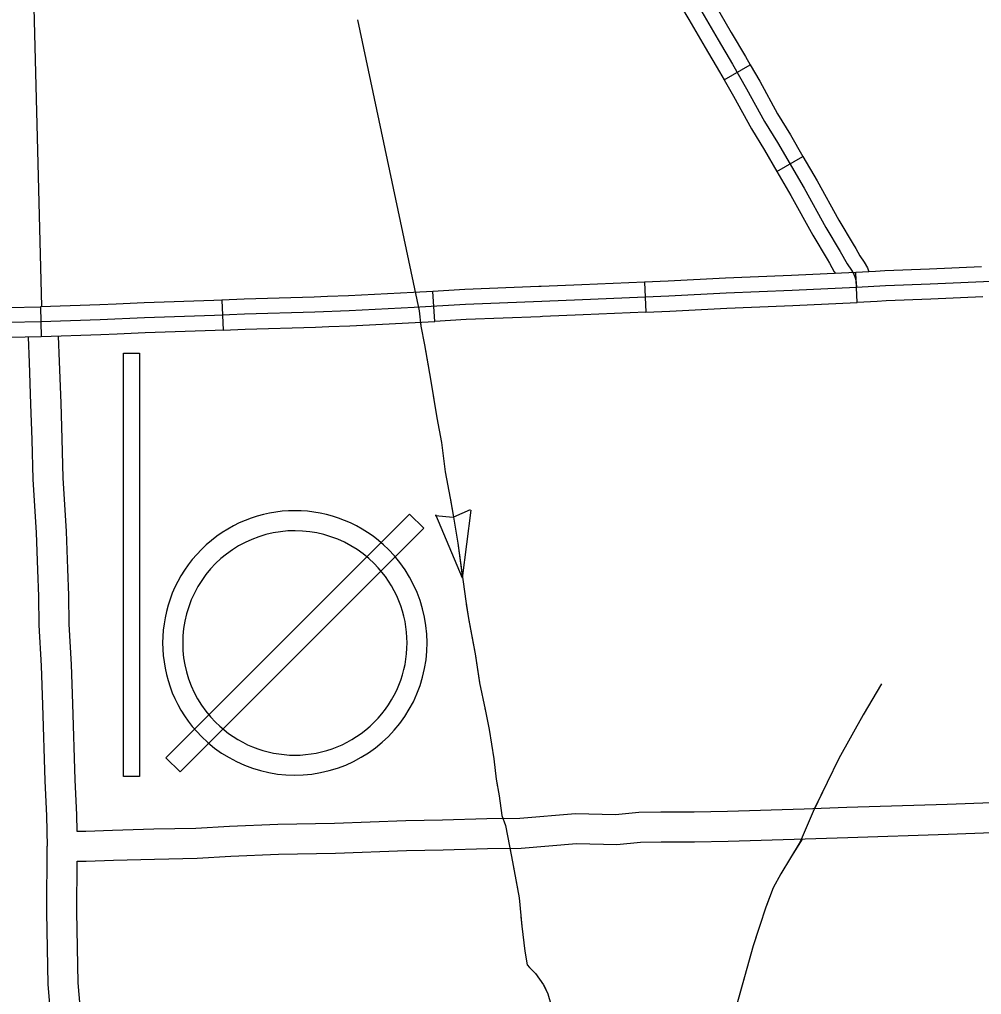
# Model space of a CAD drawing. Extents: x -117616 to 64730, y 54117 to 789866.
# Drawn here: x 63412.9 to 63508.9, y 54583.2 to 54680.6 of the extents above; entities that cross this region are included whole.
import ezdxf

# ---------------------------------------------------------------- set-up
doc = ezdxf.new("R2010")
doc.units = 0
for name, color, linetype in [('31', 7, 'Continuous'), ('32', 7, 'Continuous'), ('43', 7, 'Continuous'), ('46', 7, 'Continuous'), ('5', 7, 'Continuous'), ('57', 7, 'Continuous')]:
    doc.layers.add(name, color=color, linetype=linetype)

msp = doc.modelspace()

# ---------------------------------------------------------------- linework, layer by layer
at = {"layer": '31'}
for p, q in [((63496.475, 54652.315), (63496.334, 54655.312)), ((63475.243, 54654.353), (63475.371, 54651.356)), ((63433.042, 54652.538), (63433.173, 54649.541)), ((63454.301, 54650.419), (63454.115, 54653.414)), ((63414.951, 54651.893), (63415.028, 54648.894)), ((63433.173, 54649.541), (63433.173, 54649.541))]:
    msp.add_line(p, q, dxfattribs=at)
for points in [[(63498.306, 54655.415), (63496.334, 54655.312)], [(63508.871, 54655.86), (63503.693, 54655.641), (63499.231, 54655.463), (63498.306, 54655.415)], [(63485.795, 54654.843), (63483.326, 54654.744), (63477.608, 54654.454), (63475.243, 54654.353)], [(63496.334, 54655.312), (63489.914, 54655.008), (63485.795, 54654.843)], [(63519.449, 54654.335), (63519.271, 54654.413), (63518.909, 54654.524), (63518.369, 54654.607), (63517.663, 54654.648), (63514.87, 54654.59), (63510.603, 54654.432), (63503.755, 54654.142), (63499.3, 54653.965), (63496.405, 54653.813)], [(63496.405, 54653.813), (63489.979, 54653.509), (63483.394, 54653.246), (63477.678, 54652.956), (63469.039, 54652.587), (63464.983, 54652.402), (63457.37, 54652.112), (63452.26, 54651.796), (63445.754, 54651.48), (63442.33, 54651.348), (63435.324, 54651.137), (63432.321, 54651.005), (63425.341, 54650.768), (63420.916, 54650.583), (63414.989, 54650.393)], [(63464.7, 54653.893), (63457.296, 54653.61), (63454.115, 54653.414)], [(63475.243, 54654.353), (63468.973, 54654.085), (63464.92, 54653.901), (63464.7, 54653.893)], [(63433.042, 54652.538), (63432.263, 54652.504), (63425.284, 54652.267), (63422.492, 54652.15)], [(63443.603, 54652.898), (63442.279, 54652.847), (63435.268, 54652.636), (63433.042, 54652.538)], [(63454.115, 54653.414), (63452.178, 54653.294), (63445.689, 54652.978), (63443.603, 54652.898)], [(63508.998, 54652.863), (63503.817, 54652.643), (63499.369, 54652.466), (63498.462, 54652.419)], [(63404.403, 54651.546), (63406.04, 54651.582), (63411.721, 54651.81), (63414.951, 54651.893)], [(63422.492, 54652.15), (63420.861, 54652.082), (63414.951, 54651.893)], [(63475.371, 54651.356), (63477.748, 54651.457), (63483.462, 54651.747), (63485.915, 54651.846)], [(63485.915, 54651.846), (63490.045, 54652.011), (63496.475, 54652.315)], [(63498.462, 54652.419), (63496.475, 54652.315)], [(63464.814, 54650.895), (63457.445, 54650.614), (63454.301, 54650.419)], [(63475.371, 54651.356), (63469.105, 54651.088), (63465.045, 54650.904), (63464.814, 54650.895)], [(63414.989, 54650.393), (63411.77, 54650.31), (63406.087, 54650.082), (63402.452, 54650.003), (63398.87, 54649.951), (63394.181, 54649.792), (63388.597, 54649.634), (63381.116, 54649.502), (63376.217, 54649.423), (63373.466, 54649.385)], [(63433.173, 54649.541), (63432.38, 54649.506), (63425.398, 54649.269), (63422.617, 54649.153)], [(63433.173, 54649.541), (63435.379, 54649.638), (63442.382, 54649.849), (63443.719, 54649.9)], [(63443.719, 54649.9), (63445.82, 54649.981), (63452.343, 54650.298), (63454.301, 54650.419)], [(63415.028, 54648.894), (63411.82, 54648.811), (63406.133, 54648.583), (63404.468, 54648.547)], [(63422.617, 54649.153), (63420.971, 54649.084), (63415.028, 54648.894)]]:
    msp.add_lwpolyline(points, dxfattribs=at)
at = {"layer": '32'}
for p, q in [((63483.189, 54674.535), (63485.788, 54676.034)), ((63488.46, 54665.379), (63491.052, 54666.889))]:
    msp.add_line(p, q, dxfattribs=at)
for points in [[(63468.668, 54702.729), (63471.126, 54698.377), (63472.321, 54696.33), (63473.958, 54693.323), (63475.704, 54690.252), (63477.828, 54686.552), (63479.275, 54684.158), (63480.959, 54681.324), (63482.579, 54678.521), (63484.011, 54676.112), (63485.427, 54673.656), (63487.221, 54670.396), (63488.511, 54668.27), (63491.161, 54663.722), (63493.328, 54659.796), (63494.768, 54657.394), (63495.454, 54656.159), (63495.892, 54655.541), (63496.126, 54655.129), (63496.249, 54654.786), (63496.359, 54654.333), (63496.405, 54653.813)], [(63480.42, 54685.164), (63480.562, 54684.93), (63482.253, 54682.082), (63483.873, 54679.28), (63485.306, 54676.87), (63485.788, 54676.034)], [(63477.853, 54683.612), (63477.989, 54683.387), (63479.665, 54680.566), (63481.285, 54677.763), (63482.716, 54675.354), (63483.189, 54674.535)], [(63485.788, 54676.034), (63486.734, 54674.392), (63488.519, 54671.147), (63489.8, 54669.037), (63491.052, 54666.889)], [(63483.189, 54674.535), (63484.12, 54672.919), (63485.922, 54669.645), (63487.221, 54667.504), (63488.46, 54665.379)], [(63491.052, 54666.889), (63492.466, 54664.462), (63494.628, 54660.545), (63496.067, 54658.144), (63496.314, 54657.699)], [(63488.46, 54665.379), (63489.856, 54662.982), (63492.027, 54659.048), (63493.468, 54656.644), (63493.691, 54656.243)], [(63496.314, 54657.699), (63496.725, 54656.96), (63497.16, 54656.347), (63497.494, 54655.757), (63497.63, 54655.379)], [(63493.691, 54656.243), (63494.182, 54655.358), (63494.284, 54655.215)]]:
    msp.add_lwpolyline(points, dxfattribs=at)
at = {"layer": '43'}
for p, q in [((63454.326, 54631.053), (63456.144, 54630.869)), ((63457.079, 54624.785), (63454.42, 54631.113)), ((63457.833, 54631.623), (63456.168, 54630.874)), ((63457.079, 54624.785), (63457.94, 54631.594))]:
    msp.add_line(p, q, dxfattribs=at)
for points in [[(63446.574, 54680.537), (63452.753, 54651.469), (63452.911, 54649.961), (63453.268, 54648.096), (63453.902, 54644.446), (63454.497, 54640.796), (63454.973, 54638.337), (63455.33, 54635.401), (63455.845, 54632.782), (63456.122, 54631.076), (63456.598, 54628.299), (63457.391, 54622.507), (63457.668, 54620.761), (63458.342, 54617.23), (63458.778, 54614.334), (63459.333, 54611.676), (63459.73, 54609.692), (63460.205, 54606.756), (63460.443, 54604.733), (63460.721, 54603.067), (63460.998, 54601.083), (63461.355, 54600.091), (63461.95, 54596.997), (63462.742, 54592.871), (63462.98, 54590.054), (63463.297, 54587.554), (63463.535, 54586.205), (63463.773, 54585.928), (63464.368, 54585.333), (63465.16, 54584.182), (63465.597, 54583.309), (63465.874, 54582.278)], [(63452.873, 54650.331), (63452.911, 54649.961), (63453.268, 54648.096), (63453.698, 54645.626)], [(63454.134, 54643.022), (63454.497, 54640.796), (63454.973, 54638.337), (63455.33, 54635.401), (63455.369, 54635.203)], [(63455.873, 54632.611), (63456.122, 54631.076), (63456.598, 54628.299), (63457.079, 54624.785)], [(63457.444, 54622.17), (63457.668, 54620.761), (63458.143, 54618.273)], [(63458.143, 54618.273), (63458.342, 54617.23), (63458.774, 54614.364)], [(63498.896, 54614.234), (63497.071, 54611.162), (63494.639, 54606.786), (63493.481, 54604.38), (63492.062, 54601.511), (63490.788, 54598.468), (63489.803, 54596.874), (63488.847, 54595.28), (63488.094, 54593.889), (63487.342, 54591.947), (63486.067, 54588.093), (63484.006, 54580.688)], [(63498.896, 54614.234), (63497.071, 54611.162), (63496.883, 54610.823)], [(63459.312, 54611.779), (63459.333, 54611.676), (63459.73, 54609.692), (63460.205, 54606.756), (63460.443, 54604.733), (63460.571, 54603.964)], [(63495.601, 54608.516), (63494.639, 54606.786), (63493.481, 54604.38), (63492.202, 54601.795)], [(63490.96, 54598.748), (63489.803, 54596.874), (63488.847, 54595.28), (63488.094, 54593.889), (63487.365, 54592.009)], [(63461.79, 54597.828), (63461.95, 54596.997), (63462.599, 54593.616)], [(63462.901, 54590.996), (63462.98, 54590.054), (63463.297, 54587.554), (63463.535, 54586.205), (63463.773, 54585.928), (63464.368, 54585.333), (63465.16, 54584.182), (63465.375, 54583.752)], [(63486.534, 54589.503), (63486.067, 54588.093), (63484.342, 54581.894)]]:
    msp.add_lwpolyline(points, dxfattribs=at)
at = {"layer": '46'}
for points in [[(63413.729, 54648.86), (63413.824, 54646.307), (63413.968, 54642.164), (63414.082, 54638.603), (63414.19, 54634.687), (63414.513, 54629.303), (63414.641, 54625.616), (63414.748, 54622.963), (63414.791, 54620.092), (63415.007, 54616.033), (63415.135, 54612.131), (63415.394, 54604.55), (63415.544, 54601.051), (63415.609, 54598.031)], [(63416.728, 54648.948), (63416.822, 54646.415), (63416.966, 54642.264), (63417.08, 54638.692), (63417.187, 54634.819), (63417.51, 54629.445), (63417.639, 54625.729), (63417.747, 54623.046), (63417.79, 54620.194), (63418.004, 54616.162), (63418.134, 54612.232), (63418.391, 54604.665), (63418.542, 54601.148), (63418.577, 54599.544)], [(63418.577, 54599.544), (63419.48, 54599.532), (63422.141, 54599.625), (63426.255, 54599.751), (63430.465, 54599.844), (63433.804, 54600.032), (63438.623, 54600.221), (63444.297, 54600.346), (63451.412, 54600.597), (63455.082, 54600.66), (63459.498, 54600.785), (63462.781, 54600.847), (63468.358, 54601.289), (63472.348, 54601.195), (63474.669, 54601.443), (63476.879, 54601.476), (63480.197, 54601.476), (63483.527, 54601.538), (63491.158, 54601.757), (63495.417, 54601.914), (63505.443, 54602.227), (63509.91, 54602.385)], [(63418.602, 54596.544), (63419.512, 54596.531), (63422.239, 54596.627), (63426.334, 54596.752), (63430.582, 54596.846), (63433.947, 54597.035), (63438.715, 54597.222), (63444.383, 54597.347), (63451.49, 54597.598), (63455.151, 54597.661), (63459.569, 54597.786), (63462.928, 54597.85), (63468.441, 54598.286), (63472.472, 54598.192), (63474.85, 54598.445), (63476.901, 54598.476), (63480.225, 54598.476), (63483.598, 54598.539), (63491.256, 54598.759), (63495.519, 54598.915), (63505.543, 54599.229), (63509.972, 54599.385)], [(63417.523, 54546.542), (63417.452, 54547.312), (63417.245, 54551.964), (63416.912, 54558.887), (63416.45, 54567.96), (63416.27, 54574.715), (63416.016, 54580.7), (63415.707, 54584.233), (63415.577, 54591.461), (63415.609, 54598.031)], [(63420.519, 54546.725), (63420.446, 54547.516), (63420.242, 54552.102), (63419.909, 54559.035), (63419.448, 54568.077), (63419.269, 54574.819), (63419.01, 54580.894), (63418.704, 54584.391), (63418.577, 54591.481), (63418.602, 54596.544)]]:
    msp.add_lwpolyline(points, dxfattribs=at)
at = {"layer": '5'}
msp.add_lwpolyline([(63413.077, 54728.456), (63415.034, 54651.896)], dxfattribs=at)
at = {"layer": '57'}
for p, q in [((63451.796, 54631.193), (63427.472, 54606.868)), ((63453.211, 54629.778), (63451.796, 54631.193)), ((63428.886, 54605.454), (63453.211, 54629.778)), ((63427.472, 54606.868), (63428.886, 54605.454))]:
    msp.add_line(p, q, dxfattribs=at)
for points in [[(63424.828, 54647.239), (63424.828, 54604.999), (63423.228, 54604.999)], [(63423.228, 54604.999), (63423.228, 54647.239), (63424.828, 54647.239)]]:
    msp.add_lwpolyline(points, dxfattribs=at)
for radius, start, end in [(13.2, 45.00002, 224.99998), (11.2, 45.00002, 225.00005), (13.2, 224.99998, 45.00002), (11.2, 225.00005, 45.00002)]:
    msp.add_arc((63440.341, 54618.323), radius, start, end, dxfattribs=at)

doc.saveas('drawing.dxf')
